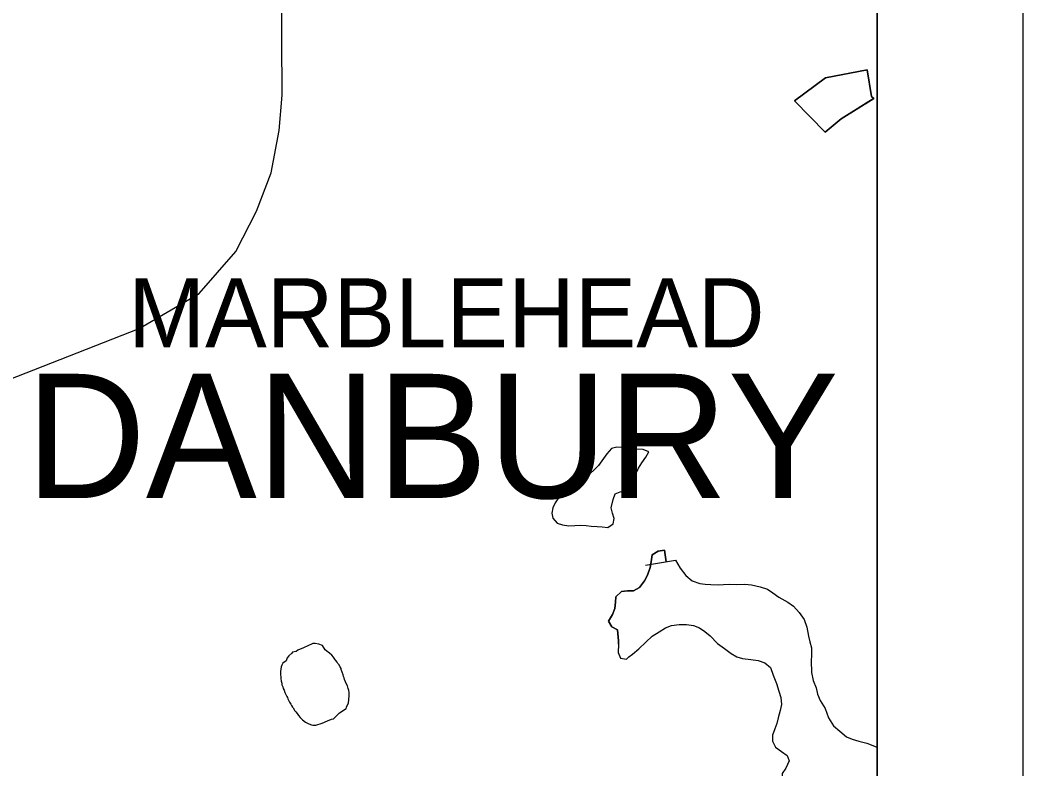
# Model space of a CAD drawing. Extents: x 0 to 34, y 0 to 22.
# Drawn here: x 8.312 to 9, y 18.49 to 19.004 of the extents above; entities that cross this region are included whole.
import ezdxf

# ---------------------------------------------------------------- set-up
doc = ezdxf.new("R2010")
doc.units = 0
for name, color, linetype in [('GM_X_Corporation', 7, 'Continuous'), ('GM_X_Corporation_Text', 7, 'Continuous'), ('GM_X_Minor_River', 7, 'Continuous'), ('GM_X_Rail_Line', 7, 'Continuous'), ('GM_X_Township_Text', 7, 'Continuous'), ('SH_Data', 7, 'Continuous')]:
    doc.layers.add(name, color=color, linetype=linetype)

msp = doc.modelspace()

# ---------------------------------------------------------------- linework, layer by layer
at = {"layer": 'GM_X_Corporation'}
msp.add_lwpolyline([(8.9, 18.28647), (8.9, 19.39835)], dxfattribs=at)
at = {"layer": 'GM_X_Minor_River'}
for p, q in [((8.87545, 18.93592), (8.89785, 18.95004)), ((8.72644, 18.7106), (8.7215, 18.71086))]:
    msp.add_line(p, q, dxfattribs=at)
for points in [[(8.89785, 18.95004), (8.89624, 18.95141), (8.89329, 18.96971), (8.86466, 18.96404), (8.84349, 18.94837), (8.86447, 18.92695), (8.87545, 18.93592)], [(8.89802, 18.95015), (8.87545, 18.93592), (8.86447, 18.92695), (8.84349, 18.94837), (8.86466, 18.96404), (8.89329, 18.96971), (8.89624, 18.95141), (8.89785, 18.95004)], [(8.7215, 18.71086), (8.71786, 18.70978), (8.71477, 18.70621), (8.70893, 18.6983), (8.70565, 18.69474), (8.7016, 18.69137), (8.69775, 18.68819), (8.6939, 18.68559), (8.68948, 18.68242), (8.68524, 18.67906), (8.68158, 18.67607), (8.67924, 18.67268), (8.67767, 18.66909), (8.67704, 18.66548), (8.67775, 18.66205), (8.68074, 18.65858), (8.68434, 18.65758), (8.6887, 18.65694), (8.69289, 18.65707), (8.6967, 18.65721), (8.7005, 18.65715), (8.70411, 18.65672), (8.70809, 18.65628), (8.71152, 18.65604), (8.71531, 18.65561), (8.71897, 18.65822), (8.71979, 18.66182), (8.7187, 18.66564), (8.7178, 18.66907), (8.71904, 18.67495), (8.72043, 18.67874), (8.72387, 18.68021), (8.72749, 18.68034), (8.73093, 18.68144), (8.7327, 18.68484), (8.7339, 18.689), (8.73472, 18.6926), (8.73649, 18.69638), (8.73883, 18.70015), (8.74155, 18.70392), (8.74351, 18.7075), (8.73954, 18.70908), (8.73498, 18.70934), (8.73042, 18.70997), (8.72644, 18.7106)], [(8.75544, 18.63217), (8.75426, 18.64021), (8.74988, 18.63951), (8.74584, 18.6369), (8.7452, 18.63216), (8.74438, 18.62837), (8.74258, 18.62307), (8.74062, 18.6191), (8.73713, 18.61459), (8.7331, 18.61236), (8.72891, 18.61223), (8.72472, 18.61172), (8.72086, 18.60817), (8.72061, 18.60437), (8.72016, 18.60019), (8.71858, 18.59603), (8.71584, 18.5915), (8.71806, 18.58748), (8.72203, 18.58552), (8.72267, 18.5779), (8.72264, 18.57578)], [(8.72264, 18.57578), (8.72267, 18.5779), (8.72203, 18.58552), (8.71806, 18.58748), (8.71584, 18.5915), (8.71858, 18.59603), (8.72016, 18.60019), (8.72061, 18.60437), (8.72086, 18.60817), (8.72472, 18.61172), (8.72891, 18.61223), (8.7331, 18.61236), (8.73713, 18.61459), (8.74062, 18.6191), (8.74258, 18.62307), (8.74438, 18.62837), (8.7452, 18.63216), (8.74584, 18.6369), (8.74988, 18.63951), (8.75426, 18.64021), (8.75544, 18.63217)], [(8.74119, 18.62975), (8.76176, 18.63325), (8.76491, 18.62769), (8.76883, 18.62269), (8.77315, 18.6192), (8.77845, 18.61722), (8.78225, 18.61679), (8.78605, 18.61654), (8.79099, 18.61647), (8.7948, 18.6166), (8.79898, 18.61673), (8.80393, 18.61666), (8.80945, 18.61677), (8.81401, 18.61632), (8.81988, 18.61491), (8.8248, 18.61332), (8.82857, 18.61098), (8.83271, 18.60787), (8.83875, 18.60455), (8.8427, 18.60164), (8.84662, 18.5974), (8.84997, 18.5926), (8.8518, 18.58744), (8.85303, 18.58114), (8.85392, 18.57733), (8.855, 18.57313), (8.85511, 18.56799), (8.85486, 18.56419), (8.85512, 18.5562), (8.85618, 18.55086), (8.85819, 18.54569), (8.85927, 18.54149), (8.8611, 18.53709), (8.86444, 18.53153), (8.86681, 18.52521), (8.87015, 18.51965), (8.87447, 18.51597), (8.87898, 18.51211), (8.88295, 18.51053), (8.88749, 18.50913), (8.89298, 18.50772), (8.89942, 18.50534), (8.9, 18.50512)], [(8.72991, 18.56689), (8.73223, 18.56882), (8.73667, 18.57256), (8.74149, 18.57705), (8.74574, 18.58118), (8.75054, 18.58415), (8.75496, 18.58694), (8.75917, 18.5884), (8.76432, 18.58909), (8.76945, 18.5892), (8.7742, 18.58837), (8.77817, 18.58698), (8.78193, 18.58427), (8.78569, 18.58136), (8.79056, 18.57615), (8.79545, 18.57266), (8.79996, 18.56917), (8.80392, 18.56702), (8.80771, 18.56582), (8.81341, 18.56517), (8.81853, 18.56453), (8.82307, 18.56294), (8.82683, 18.55965), (8.82884, 18.55449), (8.83103, 18.54875), (8.83266, 18.5434), (8.83393, 18.53901), (8.83442, 18.53424), (8.8336, 18.53007), (8.83219, 18.52515), (8.83118, 18.52136), (8.82998, 18.51757), (8.82839, 18.51322), (8.82833, 18.50923), (8.83036, 18.50501), (8.8345, 18.5021), (8.83826, 18.49938), (8.83972, 18.49556)], [(8.52158, 18.57173), (8.51992, 18.57479), (8.51728, 18.57559), (8.51482, 18.57619), (8.5133, 18.57621), (8.51273, 18.57584), (8.50681, 18.57327), (8.50281, 18.57162), (8.50185, 18.57068), (8.49918, 18.57015), (8.4988, 18.56959), (8.49668, 18.56772), (8.49552, 18.56621), (8.49492, 18.56413), (8.49263, 18.56265), (8.49185, 18.56133), (8.49145, 18.5602), (8.49124, 18.55849), (8.49103, 18.55697), (8.49101, 18.55583), (8.49133, 18.55203), (8.4915, 18.55032), (8.49186, 18.54899), (8.49203, 18.54784), (8.49258, 18.54651), (8.49275, 18.54537), (8.49349, 18.54403), (8.49404, 18.5425), (8.49477, 18.54116), (8.49532, 18.53982), (8.49588, 18.53905), (8.49606, 18.53829), (8.49642, 18.53734), (8.49716, 18.53581), (8.49809, 18.53447), (8.49865, 18.5337), (8.4992, 18.53255), (8.49976, 18.53197), (8.50087, 18.53006), (8.50143, 18.52929), (8.50236, 18.52814), (8.50328, 18.5268), (8.50459, 18.52545), (8.50608, 18.52372)], [(8.52158, 18.57173), (8.51992, 18.57479), (8.51728, 18.57559), (8.51482, 18.57619), (8.5133, 18.57621), (8.51273, 18.57584), (8.50681, 18.57327), (8.50281, 18.57162), (8.50185, 18.57068), (8.49918, 18.57015), (8.4988, 18.56959), (8.49668, 18.56772), (8.49552, 18.56621), (8.49492, 18.56413), (8.49263, 18.56265), (8.49185, 18.56133), (8.49145, 18.5602), (8.49124, 18.55849), (8.49103, 18.55697), (8.49101, 18.55583), (8.49133, 18.55203), (8.4915, 18.55032), (8.49186, 18.54899), (8.49203, 18.54784), (8.49258, 18.54651), (8.49275, 18.54537), (8.49349, 18.54403), (8.49404, 18.5425), (8.49477, 18.54116), (8.49532, 18.53982), (8.49588, 18.53905), (8.49606, 18.53829), (8.49642, 18.53734), (8.49716, 18.53581), (8.49809, 18.53447), (8.49865, 18.5337), (8.4992, 18.53255), (8.49976, 18.53197), (8.50087, 18.53006), (8.50143, 18.52929), (8.50236, 18.52814), (8.50328, 18.5268), (8.50459, 18.52545), (8.50608, 18.52372), (8.50815, 18.52217), (8.5104, 18.521), (8.51229, 18.5204), (8.51323, 18.52001), (8.51513, 18.52017), (8.51951, 18.52144), (8.52333, 18.52309), (8.526, 18.5242), (8.52733, 18.52456), (8.52848, 18.52568), (8.53156, 18.52848), (8.53539, 18.53109), (8.53615, 18.53127), (8.53636, 18.53259), (8.53754, 18.53523), (8.53795, 18.5377), (8.53818, 18.54035), (8.53802, 18.54263), (8.53786, 18.54396), (8.5375, 18.5453), (8.53695, 18.54702), (8.53603, 18.54874), (8.53548, 18.54989), (8.53493, 18.55141), (8.53457, 18.55256), (8.5342, 18.55351), (8.53403, 18.55465), (8.5333, 18.55656), (8.53257, 18.55828), (8.53258, 18.55904), (8.53184, 18.56019), (8.5311, 18.56172), (8.53035, 18.56249), (8.5298, 18.56326), (8.52906, 18.56441), (8.52831, 18.56537), (8.52738, 18.56671), (8.52627, 18.56805), (8.52458, 18.56941), (8.52364, 18.57018), (8.52308, 18.57057), (8.52271, 18.57095), (8.52158, 18.57173)], [(8.50608, 18.52372), (8.50815, 18.52217), (8.5104, 18.521), (8.51229, 18.5204), (8.51323, 18.52001), (8.51513, 18.52017), (8.51951, 18.52144), (8.52333, 18.52309), (8.526, 18.5242), (8.52733, 18.52456), (8.52848, 18.52568), (8.53156, 18.52848), (8.53539, 18.53109), (8.53615, 18.53127), (8.53636, 18.53259), (8.53754, 18.53523), (8.53795, 18.5377), (8.53818, 18.54035), (8.53802, 18.54263), (8.53786, 18.54396), (8.5375, 18.5453), (8.53695, 18.54702), (8.53603, 18.54874), (8.53548, 18.54989), (8.53493, 18.55141), (8.53457, 18.55256), (8.5342, 18.55351), (8.53403, 18.55465), (8.5333, 18.55656), (8.53257, 18.55828), (8.53258, 18.55904), (8.53184, 18.56019), (8.5311, 18.56172), (8.53035, 18.56249), (8.5298, 18.56326), (8.52906, 18.56441), (8.52831, 18.56537), (8.52738, 18.56671), (8.52627, 18.56805), (8.52458, 18.56941), (8.52364, 18.57018), (8.52308, 18.57057), (8.52271, 18.57095), (8.52158, 18.57173)], [(8.72264, 18.57578), (8.72255, 18.56991), (8.7242, 18.56608), (8.72819, 18.56546), (8.72991, 18.56689)], [(8.83972, 18.49556), (8.83736, 18.49065), (8.83502, 18.48687), (8.83476, 18.4825), (8.83718, 18.47867), (8.84095, 18.47671), (8.84532, 18.47646), (8.8497, 18.47658), (8.85389, 18.47652), (8.8592, 18.47606), (8.86508, 18.47484), (8.86963, 18.47363), (8.87396, 18.47071), (8.8777, 18.46686), (8.88165, 18.46376), (8.88694, 18.4614), (8.89095, 18.46248), (8.89649, 18.46354), (8.9, 18.46402)]]:
    msp.add_lwpolyline(points, dxfattribs=at)
at = {"layer": 'GM_X_Rail_Line'}
msp.add_lwpolyline([(8.29195, 18.75209), (8.39423, 18.79227), (8.43515, 18.81609), (8.46044, 18.84511), (8.47457, 18.87264), (8.48462, 18.89906), (8.49019, 18.92808), (8.49205, 18.95226), (8.49094, 19.14649), (8.50061, 19.17886), (8.50991, 19.1956), (8.53297, 19.21495), (8.56235, 19.22797), (8.70334, 19.29532), (8.72869, 19.30583), (8.76146, 19.31449), (8.79238, 19.31975), (8.82144, 19.31882), (8.9, 19.29942)], dxfattribs=at)
at = {"layer": 'SH_Data'}
for p, q in [((9, 21), (9, 14)), ((9, 21), (9, 14)), ((8.9, 20.9), (8.9, 14.1)), ((8.9, 20.9), (8.9, 14.1))]:
    msp.add_line(p, q, dxfattribs=at)

# ---------------------------------------------------------------- texts
at = {"layer": 'GM_X_Corporation_Text'}
msp.add_text('MARBLEHEAD', height=0.047348, rotation=0.00001, dxfattribs=at).set_placement((8.38662, 18.7793))
at = {"layer": 'GM_X_Township_Text'}
msp.add_text('DANBURY', height=0.085227, rotation=0.00001, dxfattribs=at).set_placement((8.31644, 18.67588))

doc.saveas('drawing.dxf')
